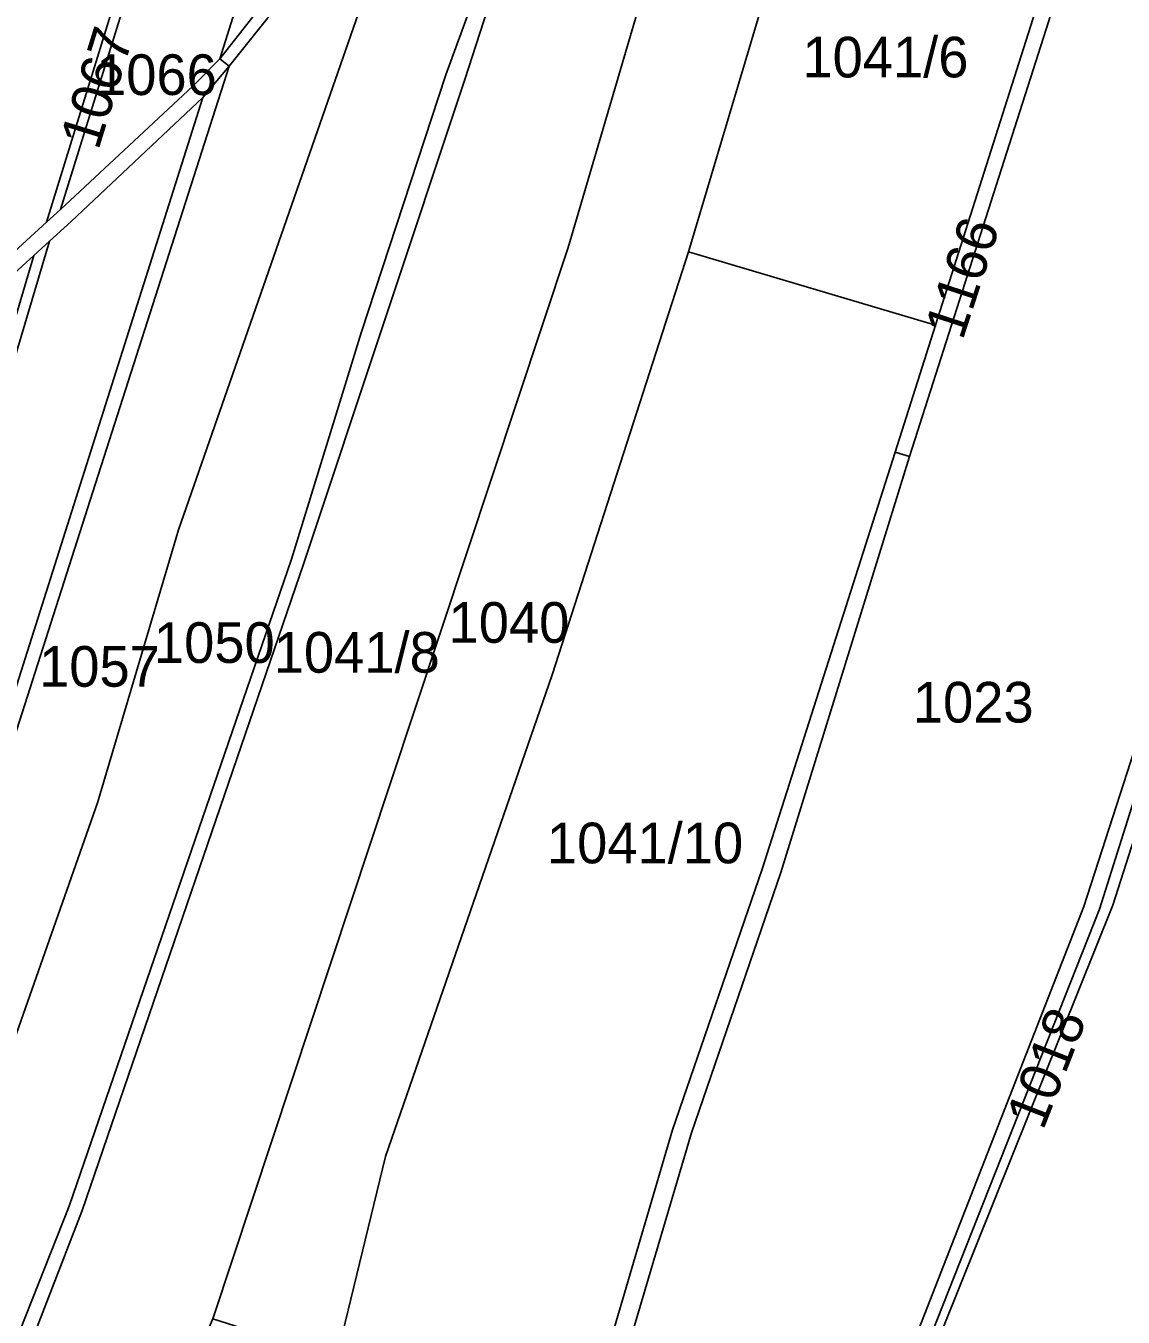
# Model space of a CAD drawing. Extents: x -623250 to -619626, y -1079612 to -1075424.
# Drawn here: x -622012.8 to -621742.5, y -1077865.3 to -1077547.4 of the extents above; entities that cross this region are included whole.
import ezdxf

# ---------------------------------------------------------------- set-up
doc = ezdxf.new("R2010")
doc.units = 0
doc.layers.add('Parcela nároku', color=7, linetype='Continuous')
doc.layers.add('Parcelní číslo', color=7, linetype='Continuous')

msp = doc.modelspace()

# ---------------------------------------------------------------- linework, layer by layer
at = {"layer": 'Parcela nároku'}
for points in [[(-621867.23, -1077437.89), (-621863.51, -1077441.11), (-621882.41, -1077477.73), (-621894.96, -1077506.07), (-621926.36, -1077531.41), (-621947.59, -1077538.31), (-621962.7, -1077557.33), (-621965, -1077555.47), (-621948.7, -1077534.7), (-621925.39, -1077525.96), (-621897.99, -1077503.85), (-621893.79, -1077492.69), (-621886.45, -1077476.67), (-621874.52, -1077452.6)], [(-621829.13, -1077522.77), (-621824.86, -1077500.51), (-621819.14, -1077501.16), (-621825.78, -1077523.38), (-621849.57, -1077603.01), (-621883.11, -1077707.18), (-621924.17, -1077825.78), (-621936.26, -1077875.42), (-621966.69, -1077865.76), (-621922.98, -1077733.99), (-621879.19, -1077601.94), (-621854.37, -1077517.58)], [(-621926.36, -1077531.41), (-621894.96, -1077506.07), (-621893.59, -1077516.54), (-621909.33, -1077559.4), (-621930.15, -1077622.95), (-621947.29, -1077678.72), (-622002.1, -1077838.05), (-622014.23, -1077868.74), (-622041.29, -1077870.17), (-622037.24, -1077858.36), (-621995.09, -1077738.73), (-621975.15, -1077671.47)], [(-621890.55, -1077517.2), (-621904.6, -1077560.62), (-621944.32, -1077679.67), (-621998.88, -1077839.07), (-622010.54, -1077869.22), (-621971.17, -1077875.84), (-621966.69, -1077865.76), (-621922.98, -1077733.99), (-621879.19, -1077601.94), (-621854.37, -1077517.58), (-621852.57, -1077511.42), (-621881.66, -1077506.5)], [(-621760.82, -1077546.14), (-621757.08, -1077532.98), (-621752.84, -1077518.07), (-621734.05, -1077538.24), (-621700.52, -1077565), (-621688.62, -1077557.39), (-621707.64, -1077614.99), (-621717.4, -1077647.19), (-621727.29, -1077687.33), (-621752.14, -1077764.24), (-621804.3, -1077897.68), (-621870.37, -1077892.96), (-621848.84, -1077819.93), (-621826.8, -1077755.86), (-621795.11, -1077653.4)], [(-621825.78, -1077523.38), (-621761.2, -1077532.4), (-621764.7, -1077545.71), (-621788.7, -1077621.11), (-621849.57, -1077603.01)], [(-621996.25, -1077662.1), (-622029.85, -1077766.82), (-622061.16, -1077852.1), (-622037.24, -1077858.36), (-621995.09, -1077738.73), (-621975.15, -1077671.47), (-621926.36, -1077531.41), (-621947.59, -1077538.31), (-621962.7, -1077557.33)], [(-621788.7, -1077621.11), (-621798.63, -1077652.31), (-621795.11, -1077653.4), (-621760.82, -1077546.14), (-621757.08, -1077532.98), (-621761.2, -1077532.4), (-621764.7, -1077545.71)], [(-621965, -1077555.47), (-621959.5, -1077537.96), (-621948.7, -1077534.7)], [(-622102.11, -1077641.82), (-622128.82, -1077706.69), (-622007.69, -1077595.74), (-621990.26, -1077539.33), (-622012.21, -1077538.88), (-622070.23, -1077537.66), (-622082.07, -1077580.06)], [(-621987.73, -1077539.38), (-622004.25, -1077592.58), (-621971.61, -1077562.21), (-621965, -1077555.47), (-621959.5, -1077537.96), (-621966.01, -1077538.29)], [(-621990.26, -1077539.33), (-622007.69, -1077595.74), (-622004.25, -1077592.58), (-621987.73, -1077539.38)], [(-621965, -1077555.47), (-621971.61, -1077562.21), (-622004.25, -1077592.58), (-622007.69, -1077595.74), (-622128.82, -1077706.69), (-622131.56, -1077714.26), (-622010.79, -1077603.94), (-622006.9, -1077600.41), (-622001.57, -1077595.54), (-621969.17, -1077565.05), (-621962.7, -1077557.33)], [(-622044.58, -1077726.9), (-622066.91, -1077792.67), (-622092.11, -1077852.16), (-622067.31, -1077860.76), (-622032.81, -1077765.65), (-622000.97, -1077665.32), (-621969.17, -1077565.05), (-622001.57, -1077595.54), (-622006.9, -1077600.41)], [(-622103.25, -1077872.08), (-622100.21, -1077864.93), (-622069.67, -1077792.28), (-622047.02, -1077726.24), (-622010.79, -1077603.94), (-622006.9, -1077600.41), (-622044.58, -1077726.9), (-622066.91, -1077792.67), (-622092.11, -1077852.16), (-622101.46, -1077873.2), (-622146.85, -1077964.04), (-622163.05, -1077988.25), (-622148.87, -1077962.68), (-622109.83, -1077884.79)], [(-622131.56, -1077714.26), (-622010.79, -1077603.94), (-622047.02, -1077726.24), (-622069.67, -1077792.28), (-622100.21, -1077864.93), (-622172.21, -1077824.88), (-622149.94, -1077765.74)], [(-621936.26, -1077875.42), (-621924.17, -1077825.78), (-621883.11, -1077707.18), (-621849.57, -1077603.01), (-621788.7, -1077621.11), (-621798.63, -1077652.31), (-621831.36, -1077755), (-621853.49, -1077819.24), (-621874.93, -1077892.1)], [(-621720.21, -1077686.42), (-621693.63, -1077681.16), (-621626.22, -1077694.86), (-621629.04, -1077709.92), (-621630.91, -1077718.87), (-621693.66, -1077882.95), (-621777.19, -1077901.19), (-621799.13, -1077898.59), (-621745.01, -1077763.9)], [(-621748.3, -1077764.91), (-621801.11, -1077898.36), (-621799.13, -1077898.59), (-621745.01, -1077763.9), (-621720.21, -1077686.42), (-621723.74, -1077687.12)]]:
    msp.add_lwpolyline(points, close=True, dxfattribs=at)
for points in [[(-622014.23, -1077868.74), (-622002.1, -1077838.05), (-621947.29, -1077678.72), (-621930.15, -1077622.95), (-621909.33, -1077559.4), (-621893.59, -1077516.54), (-621890.55, -1077517.2), (-621904.6, -1077560.62), (-621944.32, -1077679.67), (-621998.88, -1077839.07), (-622010.54, -1077869.22), (-622035.41, -1077924.43)], [(-621804.3, -1077897.68), (-621752.14, -1077764.24), (-621727.29, -1077687.33), (-621717.4, -1077647.19), (-621707.64, -1077614.99), (-621688.62, -1077557.39), (-621681.9, -1077553.1), (-621689.79, -1077575.15), (-621703.3, -1077615.89), (-621713.26, -1077647.97), (-621718.74, -1077667.28), (-621723.74, -1077687.12), (-621748.3, -1077764.91), (-621801.11, -1077898.36)], [(-622248.12, -1078225.94), (-622218.78, -1078151.19), (-622175.12, -1078059.04), (-622129.3, -1077977.94), (-622077.24, -1077882.57), (-622067.31, -1077860.76), (-622032.81, -1077765.65), (-622000.97, -1077665.32), (-621969.17, -1077565.05), (-621962.7, -1077557.33), (-621996.25, -1077662.1), (-622029.85, -1077766.82), (-622061.16, -1077852.1), (-622062.82, -1077856.63), (-622077.11, -1077888.46), (-622126.3, -1077978.66), (-622171.76, -1078059.87), (-622215.62, -1078151.71), (-622244.99, -1078227.38)], [(-622059.07, -1078244.77), (-622006.23, -1078130.73), (-621991.41, -1078102.15), (-621908.84, -1077952.82), (-621870.37, -1077892.96), (-621848.84, -1077819.93), (-621826.8, -1077755.86), (-621795.11, -1077653.4), (-621798.63, -1077652.31), (-621831.36, -1077755), (-621853.49, -1077819.24), (-621874.93, -1077892.1), (-621914.84, -1077955.44), (-621995.11, -1078100.43), (-622009.77, -1078130.49), (-622062.34, -1078242.79)]]:
    msp.add_lwpolyline(points, dxfattribs=at)

# ---------------------------------------------------------------- texts
at = {"layer": 'Parcelní číslo'}
for s, rotation, p in [('1067', 72.8335, (-621994.92, -1077578.23)), ('1166', 71.8878, (-621782.05, -1077625.03)), ('1018', 68.5968, (-621762.23, -1077819.58))]:
    msp.add_text(s, height=10, rotation=rotation, dxfattribs=at).set_placement(p)
for s, p in [('1041/6', (-621821.49, -1077560.07)), ('1066', (-621995.46, -1077564.4)), ('1040', (-621908.64, -1077699.28)), ('1050', (-621981.2, -1077704.24)), ('1041/8', (-621951.7, -1077706.64)), ('1057', (-622009.49, -1077710.1)), ('1023', (-621794.28, -1077718.92)), ('1041/10', (-621884.41, -1077753.58))]:
    msp.add_text(s, height=10, dxfattribs=at).set_placement(p)

doc.saveas('drawing.dxf')
